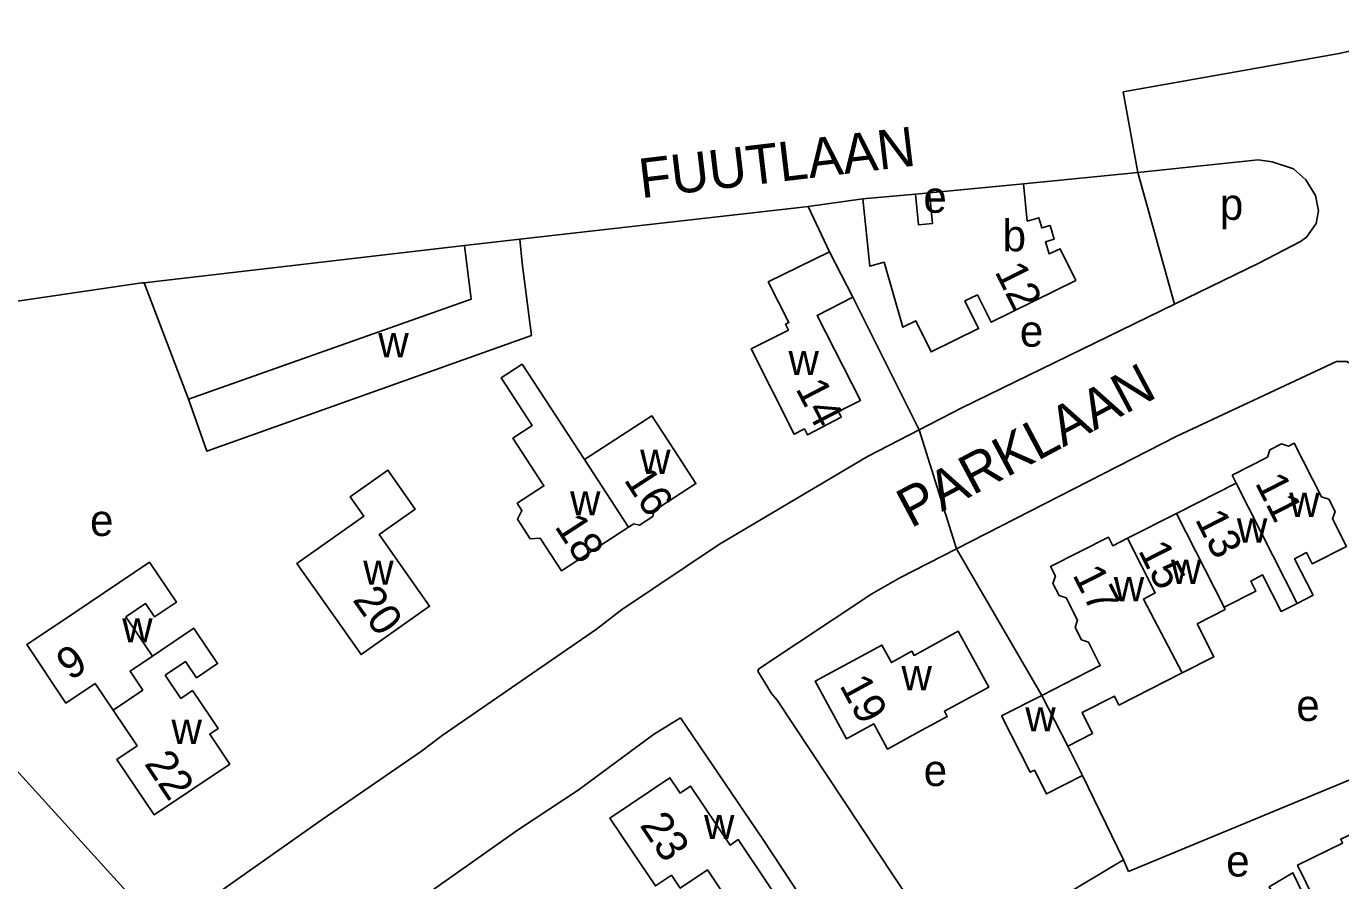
# Model space of a CAD drawing. Extents: x 161775 to 163181, y 382878 to 383925.
# Drawn here: x 162768.1 to 162935.1, y 383807.7 to 383916.2 of the extents above; entities that cross this region are included whole.
import ezdxf

# ---------------------------------------------------------------- set-up
doc = ezdxf.new("R2010")
doc.units = 0
for name, color, linetype in [('BLT_Basislijn', 7, 'Continuous'), ('BLT_Bebouwing', 7, 'Continuous'), ('BLT_Centroide', 7, 'Continuous'), ('BLT_Huisnummer', 7, 'Continuous'), ('BLT_Huisnummer_reeks', 7, 'Continuous'), ('BLT_Onderverdeling_panden', 7, 'Continuous'), ('BLT_Straatnaam', 7, 'Continuous'), ('BLT_Vlakafsluiter', 7, 'Continuous')]:
    doc.layers.add(name, color=color, linetype=linetype)

msp = doc.modelspace()

# ---------------------------------------------------------------- linework, layer by layer
at = {"layer": 'BLT_Basislijn'}
for p, q in [((162907.49, 383907.93), (162934.93, 383912.78)), ((162909.33, 383897.67), (162914.01, 383880.95)), ((162874.41, 383894.3), (162867.47, 383893.35)), ((162881.09, 383894.92), (162882.87, 383895.09)), ((162831.12, 383886.13), (162830.82, 383889.2)), ((162783.07, 383883.67), (162823.78, 383888.38)), ((162788.72, 383868.86), (162783.07, 383883.67)), ((162881.58, 383864.99), (162873.12, 383881.84)), ((162856.19, 383850.44), (162843.74, 383842.12)), ((162897.15, 383831.25), (162886.32, 383849.85)), ((162902.34, 383821.09), (162907.51, 383810.37)), ((162899.84, 383805.77), (162907.51, 383810.37)), ((162907.51, 383810.37), (162908.18, 383808.9))]:
    msp.add_line(p, q, dxfattribs=at)
for points in [[(162914.01, 383880.95), (162924.74, 383886.17), (162930.02, 383888.92), (162930.77, 383889.47), (162932.02, 383891.2), (162932.3, 383892.78), (162931.92, 383894.76), (162930.71, 383896.74), (162929.12, 383898.13), (162926.42, 383899.02), (162924.66, 383899.28), (162909.33, 383897.67)], [(162909.33, 383897.67), (162894.81, 383896.23)], [(162830.82, 383889.2), (162866.03, 383893.19), (162867.47, 383893.35)], [(162870.16, 383887.6), (162867.47, 383893.35)], [(162783.07, 383883.67), (162782.8, 383883.64), (162766.41, 383881.22)], [(162881.58, 383864.99), (162886.98, 383867.78), (162914.01, 383880.95)], [(162886.32, 383849.85), (162914.32, 383864.18), (162934.6, 383873.66), (162935.9, 383873.66), (162939.91, 383871.33), (162960.74, 383830.47)], [(162785.46, 383801.22), (162782.97, 383804.02), (162724.1, 383868.83)], [(162881.58, 383864.99), (162880.32, 383864.35), (162874.98, 383861.6), (162856.19, 383850.44)], [(162862.81, 383831.51), (162861.05, 383834.32), (162861.21, 383834.64), (162875.55, 383844.16), (162879.12, 383846.2), (162886.32, 383849.85)], [(162843.74, 383842.12), (162840.57, 383839.67), (162820.94, 383826.15), (162818.33, 383824.15), (162805.7, 383815.51), (162785.46, 383801.22)], [(162862.81, 383831.51), (162863.53, 383830.66), (162880.56, 383804.94)], [(162908.18, 383808.9), (162954.81, 383828.2), (162960.74, 383830.47)], [(162851.26, 383828.4), (162847.79, 383826.29), (162838.22, 383819.22), (162830.67, 383814.23), (162795.74, 383789.61)], [(162851.26, 383828.4), (162861.71, 383812.99), (162879.37, 383786.19), (162884.88, 383778.46), (162900.37, 383755.32), (162903.33, 383751.28), (162915.73, 383733.22)]]:
    msp.add_lwpolyline(points, dxfattribs=at)
at = {"layer": 'BLT_Bebouwing'}
for p, q in [((162894.81, 383896.23), (162882.87, 383895.09)), ((162881.09, 383894.92), (162874.41, 383894.3)), ((162823.78, 383888.38), (162830.82, 383889.2)), ((162870.16, 383887.6), (162873.12, 383881.84)), ((162921.85, 383858.2), (162921.32, 383859.24)), ((162914.27, 383854.36), (162921.85, 383858.2)), ((162908.05, 383851.21), (162914.27, 383854.36)), ((162920.31, 383842.45), (162920.46, 383842.15)), ((162900.44, 383824.8), (162902.34, 383821.09))]:
    msp.add_line(p, q, dxfattribs=at)
for points in [[(162888.99, 383882.14), (162890.72, 383878.64), (162901.47, 383883.96), (162899.48, 383887.99), (162898.08, 383887.32), (162897.62, 383888.87), (162898.7, 383889.21), (162898.2, 383890.92), (162897.15, 383890.63), (162896.77, 383891.91), (162895.29, 383891.5), (162894.81, 383896.23)], [(162874.41, 383894.3), (162875.3, 383885.76), (162877.11, 383886.26), (162879.48, 383878.02), (162881.13, 383878.83), (162883.09, 383874.87), (162889.11, 383877.84), (162887.37, 383881.35), (162888.99, 383882.14)], [(162883.24, 383891.19), (162881.46, 383891.03), (162881.09, 383894.92)], [(162882.87, 383895.09), (162883.24, 383891.19)], [(162788.72, 383868.86), (162824.66, 383881.56), (162823.78, 383888.38)], [(162873.12, 383881.84), (162868.6, 383879.52), (162874.09, 383868.71), (162871.3, 383867.3), (162871.67, 383866.61), (162867.38, 383864.34), (162866.98, 383865.1), (162865.7, 383864.42), (162860.2, 383875.25), (162864.96, 383877.66), (162864.59, 383878.39), (162865.02, 383878.61), (162862.38, 383883.76), (162870.16, 383887.6)], [(162831.12, 383886.13), (162832.3, 383876.97), (162791.06, 383862.26), (162788.72, 383868.86)], [(162839.04, 383861.21), (162831.11, 383873.32), (162828.44, 383871.58), (162832.38, 383865.52), (162829.94, 383863.92), (162833.89, 383857.86), (162830.5, 383855.65), (162831.09, 383854.75), (162830.52, 383853.64), (162832.14, 383851.15), (162833.42, 383851.22), (162836.12, 383847.06), (162844.64, 383852.6)], [(162844.64, 383852.6), (162845.31, 383853.03), (162846.04, 383852.88), (162847.72, 383853.97), (162847.87, 383854.7), (162853.19, 383858.16), (162850.46, 383862.35), (162847.59, 383866.77), (162839.04, 383861.21)], [(162921.32, 383859.24), (162925.82, 383861.52), (162926.12, 383862.45), (162927.6, 383863.2), (162928.5, 383862.91), (162929.23, 383863.28), (162932.68, 383856.47), (162933.62, 383856.16), (162934.41, 383854.61), (162934.1, 383853.66), (162935.86, 383850.18), (162931.51, 383847.97), (162930.79, 383849.39), (162929.26, 383848.61), (162931.61, 383843.97), (162929.59, 383842.94)], [(162814.66, 383859.01), (162817.54, 383854.92), (162812.94, 383851.68), (162819.35, 383842.57), (162810.65, 383836.44), (162807.51, 383840.9), (162802.5, 383848.02), (162811, 383854), (162809.25, 383856.47), (162814.06, 383859.86), (162814.66, 383859.01)], [(162908.05, 383851.21), (162906.16, 383850.25), (162905.61, 383851.34), (162898.25, 383847.61), (162898.87, 383846.38), (162898.57, 383845.46), (162899.34, 383843.94), (162900.25, 383843.64), (162901.7, 383840.79), (162901.39, 383839.86), (162902.19, 383838.29), (162903.08, 383838), (162904.58, 383835.04), (162897.15, 383831.25)], [(162779.16, 383829.36), (162776.86, 383832.77), (162773.15, 383830.28), (162768.16, 383837.7), (162772.31, 383840.49), (162783.75, 383848.18), (162787.18, 383843.09), (162784.4, 383841.22), (162783.27, 383842.91), (162780.78, 383841.23), (162784.13, 383836.25)], [(162920.31, 383842.45), (162924.34, 383844.49), (162923.69, 383845.78), (162925.21, 383846.56), (162927.56, 383841.91), (162929.59, 383842.94)], [(162914.99, 383834.13), (162919.01, 383836.17), (162916.9, 383840.34), (162920.46, 383842.15)], [(162784.13, 383836.25), (162789.39, 383839.79), (162789.63, 383839.44), (162792.42, 383835.29), (162789.75, 383833.49), (162788.36, 383835.55), (162785.77, 383833.81)], [(162888.93, 383835), (162890.4, 383832.31), (162884.77, 383829.24), (162885.14, 383828.57), (162881.92, 383826.82), (162877.53, 383824.43), (162875.79, 383827.63), (162872.32, 383825.74), (162868.35, 383833.04), (162876.83, 383837.65), (162878.03, 383835.43), (162880.65, 383836.86), (162880.93, 383836.34), (162886.54, 383839.4), (162888.93, 383835)], [(162900.44, 383824.8), (162903.61, 383826.43), (162902.27, 383829.07), (162906.37, 383831.16), (162906.95, 383830.03), (162914.99, 383834.13)], [(162785.77, 383833.81), (162787.75, 383830.87), (162789.23, 383831.86), (162792.48, 383827.04), (162791.43, 383826.33), (162793.97, 383822.54), (162784.37, 383816.08), (162779.62, 383823.13), (162782.19, 383824.86), (162779.16, 383829.36)], [(162902.34, 383821.09), (162897.74, 383818.74), (162896.2, 383821.75), (162895.69, 383821.49), (162892.04, 383828.64), (162897.15, 383831.25)], [(162860.66, 383797.25), (162856.7, 383803.15), (162858.03, 383804.04), (162854.65, 383809.08), (162851.2, 383806.76), (162850.08, 383808.42), (162848.05, 383807.06), (162845.06, 383811.52), (162842.27, 383815.67), (162849.89, 383820.78), (162851.18, 383818.84), (162852.52, 383819.74), (162857.54, 383812.25), (162858.57, 383812.94), (162866.2, 383801.56), (162865.34, 383800.98), (162865.62, 383800.55)], [(162938.06, 383814.4), (162935.13, 383812.98), (162935.37, 383812.49), (162929.64, 383809.71), (162931.83, 383805.2), (162934.02, 383800.7), (162939.91, 383803.61), (162938.52, 383806.51), (162941.21, 383807.82)], [(162927.65, 383792), (162933.09, 383795.24), (162930.83, 383799.03), (162933.12, 383800.39), (162930.92, 383804.88), (162929.05, 383808.72), (162926.04, 383806.93), (162927.87, 383803.84), (162922.5, 383800.65)]]:
    msp.add_lwpolyline(points, dxfattribs=at)
at = {"layer": 'BLT_Onderverdeling_panden'}
for p, q in [((162839.04, 383861.21), (162844.64, 383852.6)), ((162929.59, 383842.94), (162921.85, 383858.2)), ((162914.27, 383854.36), (162920.31, 383842.45)), ((162779.16, 383829.36), (162782.93, 383831.9)), ((162897.15, 383831.25), (162900.44, 383824.8))]:
    msp.add_line(p, q, dxfattribs=at)
for points in [[(162908.05, 383851.21), (162911.57, 383844.26), (162910.05, 383843.49), (162914.99, 383834.13)], [(162782.93, 383831.9), (162781.29, 383834.34), (162784.13, 383836.25)]]:
    msp.add_lwpolyline(points, dxfattribs=at)
at = {"layer": 'BLT_Vlakafsluiter'}
for p, q in [((162934.93, 383912.78), (162950.66, 383916.23)), ((162909.33, 383897.67), (162907.49, 383907.93)), ((162881.58, 383864.99), (162886.32, 383849.85))]:
    msp.add_line(p, q, dxfattribs=at)

# ---------------------------------------------------------------- texts
at = {"layer": 'BLT_Centroide'}
for s, p in [('e', (162882.1, 383892.55)), ('p', (162919.77, 383891.65)), ('b', (162892.17, 383887.66)), ('e', (162894.36, 383875.54)), ('w', (162812.84, 383874.19)), ('w', (162864.96, 383871.93)), ('w', (162846.11, 383859.38)), ('w', (162837.21, 383854.12)), ('w', (162928.59, 383853.92)), ('e', (162776.21, 383851.5)), ('w', (162921.94, 383850.66)), ('w', (162810.92, 383845.3)), ('w', (162913.55, 383845.42)), ('w', (162906.3, 383843.22)), ('w', (162780.3, 383837.98)), ('w', (162879.32, 383831.91)), ('e', (162929.49, 383828)), ('w', (162895.05, 383826.67)), ('w', (162786.56, 383825.09)), ('e', (162882.14, 383819.74)), ('w', (162854.23, 383813)), ('e', (162920.58, 383808.25))]:
    msp.add_text(s, height=4, dxfattribs=at).set_placement(p)
at = {"layer": 'BLT_Huisnummer'}
for s, rotation, p in [('12', 296.2579, (162891.11, 383885.1)), ('14', 297.3141, (162865.8, 383870.23)), ('16', 303.0342, (162843.96, 383858.64)), ('11', 296.8791, (162924.18, 383858.26)), ('18', 303.0306, (162835.16, 383852.71)), ('13', 296.8795, (162916.56, 383853.63)), ('15', 296.8768, (162909.33, 383849.66)), ('17', 296.877, (162900.99, 383846.58)), ('20', 305.1469, (162809.48, 383843.39)), ('9', 33.9353, (162773.71, 383833.03)), ('19', 298.5648, (162871.37, 383832.54)), ('22', 303.9444, (162783.02, 383822.58))]:
    msp.add_text(s, height=4, rotation=rotation, dxfattribs=at).set_placement(p)
at = {"layer": 'BLT_Huisnummer_reeks'}
msp.add_text('23', height=4, rotation=303.841, dxfattribs=at).set_placement((162845.98, 383814.76))
at = {"layer": 'BLT_Straatnaam'}
for s, rotation, p in [('FUUTLAAN', 6.7661, (162846.25, 383894.4)), ('PARKLAAN', 28.0513, (162880.51, 383852.43))]:
    msp.add_text(s, height=5, rotation=rotation, dxfattribs=at).set_placement(p)

doc.saveas('drawing.dxf')
